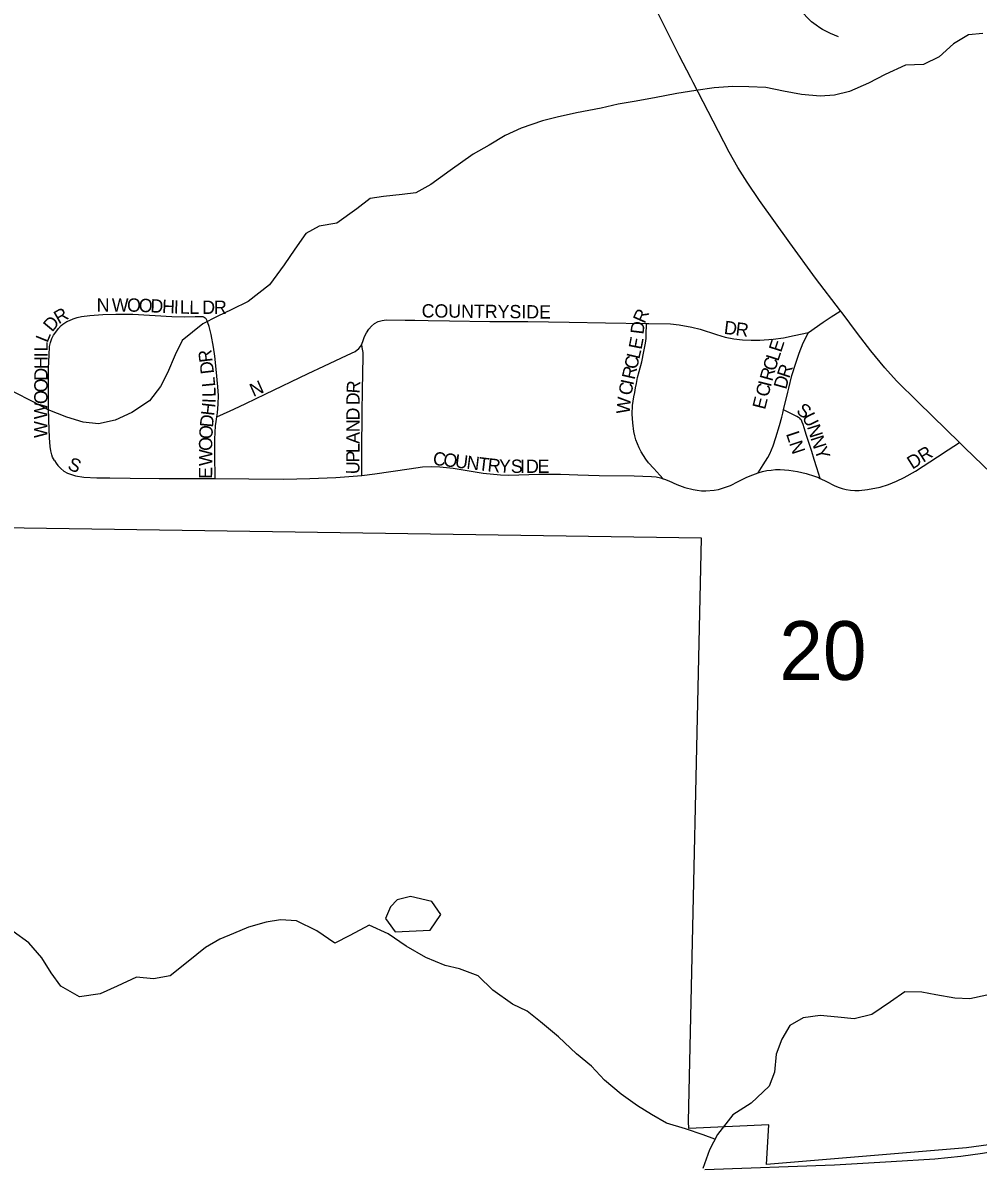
# Model space of a CAD drawing. Extents: x 1874609 to 2204689, y 815661 to 1281160.
# Drawn here: x 2019030 to 2022626, y 1036022 to 1040325 of the extents above; entities that cross this region are included whole.
import ezdxf

# ---------------------------------------------------------------- set-up
doc = ezdxf.new("R2010")
doc.units = 0
for name, color, linetype in [('GM_X_City_Street', 7, 'Continuous'), ('GM_X_City_Street_Text', 7, 'Continuous'), ('GM_X_Corporation', 7, 'Continuous'), ('GM_X_Minor_Lake', 7, 'Continuous'), ('GM_X_Minor_River', 7, 'Continuous'), ('GM_X_Section_Text', 7, 'Continuous'), ('GM_X_State_Route', 7, 'Continuous'), ('GM_X_US_Route', 7, 'Continuous')]:
    doc.layers.add(name, color=color, linetype=linetype)

msp = doc.modelspace()

# ---------------------------------------------------------------- linework, layer by layer
at = {"layer": 'GM_X_City_Street'}
for points in [[(2022100.7, 1040271.8), (2022070.4, 1040284.8), (2022040.4, 1040300.3), (2022029.6, 1040306.4), (2022015.7, 1040315.6), (2021999.1, 1040329), (2021986.8, 1040340.5), (2021942.9, 1040387)], [(2019187.8, 1039195.9), (2019195.4, 1039200.3), (2019205.1, 1039204.9), (2019219.6, 1039211.2), (2019234.7, 1039215.9), (2019250.4, 1039219.3), (2019282.2, 1039223.9), (2019330.7, 1039227.7), (2019379.5, 1039229.1), (2019444.4, 1039228.3), (2019590.5, 1039219.3), (2019639.6, 1039218.4), (2019678, 1039219.3), (2019683.4, 1039219.4), (2019701.5, 1039219.5), (2019707.7, 1039219.1), (2019713, 1039217.5), (2019716.8, 1039214.5)], [(2021986.9, 1039159.8), (2022041.8, 1039198.2), (2022072.8, 1039218.6), (2022105.9, 1039239.5), (2022108.2, 1039241)], [(2019148.6, 1038677.7), (2019142, 1038690), (2019138.9, 1038699.2), (2019134.9, 1038714.7), (2019132.7, 1038730.8), (2019130.1, 1038763.5), (2019127.6, 1038829.3), (2019125.9, 1038878.5), (2019126.2, 1038911.2), (2019126.6, 1039024.9), (2019128.4, 1039074.4), (2019130.1, 1039106.7), (2019133.5, 1039122.3), (2019138.7, 1039136.8), (2019145.3, 1039148.9), (2019154.5, 1039161.2), (2019163.9, 1039174.5), (2019174.4, 1039185.7), (2019180.5, 1039190.9), (2019187.8, 1039195.9)], [(2019759.8, 1038842.3), (2019762.2, 1038857), (2019765.1, 1038889.9), (2019766.1, 1038922.8), (2019763.9, 1038955.6), (2019758.2, 1039021.6), (2019752.5, 1039071), (2019747.8, 1039103.7), (2019738.6, 1039152.2), (2019731.2, 1039182.2), (2019726.5, 1039195.9), (2019723.8, 1039203.2), (2019719.8, 1039210.3), (2019716.8, 1039214.5)], [(2020306, 1039115.5), (2020311.2, 1039129.3), (2020316.4, 1039144.3), (2020323.2, 1039158.5), (2020331.7, 1039171.7), (2020341.7, 1039183.6), (2020353.6, 1039193.3), (2020367.3, 1039200.3), (2020382, 1039204.4), (2020397.2, 1039206.8), (2020469, 1039205.9), (2020505.6, 1039205.9), (2020556.1, 1039205), (2020636.3, 1039203.3), (2020787.9, 1039201.5), (2020849.8, 1039200.6), (2020930.6, 1039200.7), (2021086.9, 1039198), (2021223.4, 1039195.8), (2021377.9, 1039193.9)], [(2021439.7, 1038609.2), (2021427.6, 1038622.8), (2021405, 1038648.1), (2021385.4, 1038669.5), (2021375.3, 1038682.5), (2021357.8, 1038710.4), (2021350.2, 1038725), (2021343.4, 1038740), (2021337.7, 1038755.5), (2021333.2, 1038771.2), (2021329.7, 1038787.2), (2021325.6, 1038819.4), (2021323.8, 1038852.3), (2021325.1, 1038885), (2021326.8, 1038901.4), (2021329.6, 1038917.5), (2021333.3, 1038933.2), (2021336.5, 1038951.8), (2021340, 1038967.5), (2021343.5, 1038990.1), (2021349.3, 1039013), (2021360.1, 1039049.4), (2021367.6, 1039088.3), (2021373.7, 1039118.9), (2021375.7, 1039137.4), (2021376.6, 1039160.1), (2021377.5, 1039182.7), (2021377.9, 1039193.9)], [(2021377.9, 1039193.9), (2021386.6, 1039193.8), (2021468.1, 1039191.5), (2021500.4, 1039188.4), (2021548.2, 1039180), (2021579.6, 1039172), (2021641.5, 1039151.4), (2021673.3, 1039142.3), (2021705.8, 1039135.9), (2021738.6, 1039131.8), (2021771.6, 1039130.1), (2021804.6, 1039130.5), (2021854, 1039134.2), (2021893.2, 1039139.3), (2021932.9, 1039147.6), (2021986.9, 1039159.8)], [(2021893.7, 1038868.1), (2021909.8, 1038934.8), (2021913.3, 1038950.6), (2021925, 1038997.7), (2021938.9, 1039044.4), (2021951.6, 1039081.8), (2021967.3, 1039120.1), (2021986.9, 1039159.8)], [(2019759.8, 1038842.3), (2019809.7, 1038864.4), (2019824.7, 1038871), (2019868.9, 1038892), (2019942.3, 1038927), (2020103.7, 1039005.6), (2020162.4, 1039032.6), (2020251.1, 1039073.9), (2020281.2, 1039088.1), (2020295.1, 1039099), (2020300.7, 1039106.8), (2020306, 1039115.5)], [(2020306, 1038621.9), (2020305.9, 1038635.9), (2020305.7, 1038712.6), (2020306.8, 1038860), (2020308.2, 1038942), (2020311.4, 1039069.1), (2020310.3, 1039084.8), (2020307.7, 1039103.1), (2020306, 1039115.5)], [(2019753.5, 1038610.1), (2019753.4, 1038624.6), (2019753.1, 1038685.7), (2019752.9, 1038758), (2019755.7, 1038807.7), (2019757, 1038824.2), (2019759.8, 1038842.3)], [(2021797.6, 1038631.3), (2021816.5, 1038661.3), (2021833.9, 1038688.9), (2021841.5, 1038703.3), (2021848.2, 1038718.2), (2021854.1, 1038733.3), (2021864.5, 1038763.9), (2021878.2, 1038810), (2021886.8, 1038840.6), (2021890.9, 1038856.2), (2021893.7, 1038868.1)], [(2022031.2, 1038610.4), (2022018.5, 1038650.7), (2022009, 1038681.1), (2021999.6, 1038711.5), (2021979.7, 1038771.8), (2021970.4, 1038801.1), (2021967, 1038813.6), (2021963.7, 1038822.6), (2021960.3, 1038829.3), (2021957.5, 1038833.1), (2021954.3, 1038836.5), (2021949.2, 1038840), (2021943.2, 1038843.2), (2021936.2, 1038846.9), (2021893.7, 1038868.1)], [(2022031.2, 1038610.4), (2022055.2, 1038598.5), (2022084, 1038583.5), (2022098.7, 1038577.4), (2022113.9, 1038572.5), (2022129.4, 1038568.9), (2022145.3, 1038566.5), (2022161.3, 1038565.2), (2022177.3, 1038565.2), (2022209.4, 1038568.1), (2022257.1, 1038577.9), (2022288.1, 1038587.3), (2022318.1, 1038599.4), (2022347.5, 1038613.5), (2022389.7, 1038637.9), (2022472.2, 1038691.5), (2022513.3, 1038718.4), (2022555.4, 1038745.9)], [(2019148.6, 1038677.7), (2019155, 1038668.3), (2019161.8, 1038659.3), (2019172.3, 1038647.8), (2019184.5, 1038637.9), (2019198, 1038630.1), (2019212.6, 1038624.6), (2019228, 1038620.6), (2019259.9, 1038615.6), (2019308.6, 1038612.3), (2019357.5, 1038611.9), (2019434.4, 1038610.7), (2019543.4, 1038609.8), (2019733.8, 1038610.3), (2019753.5, 1038610.1)], [(2019753.5, 1038610.1), (2019881.1, 1038608.5), (2020012.2, 1038607.9), (2020110.4, 1038610.1), (2020208.5, 1038614.1), (2020306, 1038621.9)], [(2020306, 1038621.9), (2020306.3, 1038621.9), (2020354.9, 1038627.7), (2020484.6, 1038646.9), (2020533.7, 1038653.4), (2020566.8, 1038655.1), (2020599.9, 1038654.2), (2020649.1, 1038649.1), (2020762.4, 1038630.2), (2020827.4, 1038623.8), (2020859.6, 1038622.6), (2020971.6, 1038626.4), (2021053.4, 1038625.7), (2021118.9, 1038623.5), (2021199.8, 1038621), (2021331, 1038620.1), (2021396.7, 1038617.8), (2021413.3, 1038616.1), (2021429.6, 1038612.3), (2021439.7, 1038609.2)], [(2021439.7, 1038609.2), (2021445.7, 1038607.4), (2021461.3, 1038601.4), (2021491.1, 1038587.8), (2021521.3, 1038576.4), (2021552.6, 1038568.6), (2021568.5, 1038565.8), (2021584.5, 1038564.1), (2021600.4, 1038563.8), (2021632.3, 1038566.4), (2021648.2, 1038569.2), (2021663.7, 1038573.1), (2021694, 1038583.9), (2021722.9, 1038598.2), (2021752, 1038613.5), (2021767.2, 1038620.4), (2021797.6, 1038631.3)], [(2021797.6, 1038631.3), (2021798.1, 1038631.5), (2021814.1, 1038636.2), (2021830.5, 1038639.6), (2021847, 1038641.9), (2021863.5, 1038643.4), (2021880.1, 1038643.7), (2021913.2, 1038641.1), (2021945.8, 1038635.9), (2021978.1, 1038628.7), (2022009.9, 1038619.1), (2022025.4, 1038613.2), (2022031.2, 1038610.4)]]:
    msp.add_lwpolyline(points, dxfattribs=at)
at = {"layer": 'GM_X_Corporation'}
msp.add_lwpolyline([(2022903.3, 1036135.3), (2022581.6, 1036091), (2021828.8, 1036028.7), (2021837.5, 1036177.4), (2021536.2, 1036163.5), (2021535.9, 1036190.6), (2021584.8, 1038385.1), (2016313.6, 1038462.7), (2016230.7, 1035712.7)], dxfattribs=at)
at = {"layer": 'GM_X_Minor_Lake'}
for points in [[(2020431.1, 1036904), (2020563.5, 1036909.5), (2020603.8, 1036969.6), (2020569.9, 1037017.9), (2020489.7, 1037036.2), (2020439.5, 1037024.3), (2020413.3, 1036998.4)], [(2020413.3, 1036998.4), (2020394.7, 1036953.9), (2020405, 1036940.2), (2020431.1, 1036904)]]:
    msp.add_lwpolyline(points, dxfattribs=at)
at = {"layer": 'GM_X_Minor_River'}
for points in [[(2022643.4, 1040285.3), (2022589.2, 1040279.5), (2022532.9, 1040245.6), (2022478.6, 1040197.6), (2022420.4, 1040167.7), (2022352.1, 1040165.9), (2022275.8, 1040130.1), (2022213.5, 1040098.2), (2022141.2, 1040066.3), (2022085, 1040052.5), (2022030.9, 1040048.7), (2021960.7, 1040054.9), (2021892.5, 1040067.2), (2021826.3, 1040081.5), (2021762.2, 1040083.7), (2021702, 1040085.9), (2021631.8, 1040080.2), (2021563.5, 1040070.4), (2021491.3, 1040058.6), (2021407, 1040042.8), (2021330.7, 1040029), (2021270.5, 1040019.2), (2021206.3, 1040003.4), (2021114, 1039985.7), (2021041.7, 1039969.8), (2020985.5, 1039956), (2020905.2, 1039928.2), (2020844.9, 1039900.3), (2020784.6, 1039864.4), (2020724.4, 1039830.5), (2020637.9, 1039768.6), (2020565.6, 1039716.7), (2020509.3, 1039684.8), (2020457.1, 1039678.9), (2020386.9, 1039671.2), (2020336.7, 1039663.3), (2020286.5, 1039625.3), (2020212.1, 1039571.4), (2020145.9, 1039559.6), (2020095.6, 1039531.7), (2020053.4, 1039473.7), (2020013.1, 1039413.6), (2019958.7, 1039339.5), (2019878.3, 1039275.6), (2019816, 1039245.7), (2019761.8, 1039219.8), (2019707.5, 1039191.9), (2019629.1, 1039130), (2019602.9, 1039075.9), (2019574.6, 1039007.8), (2019548.4, 1038955.7), (2019506.1, 1038901.7), (2019439.8, 1038857.8), (2019377.5, 1038829.9), (2019315.3, 1038816.1), (2019257.1, 1038822.3), (2019195, 1038840.6), (2019124.9, 1038868.9), (2019070.8, 1038897.2), (2018992.7, 1038937.6)], [(2021634.9, 1036122.9), (2021590.4, 1036139.5), (2021524.2, 1036161.8), (2021452.1, 1036184.1), (2021396, 1036216.4), (2021343.9, 1036248.7), (2021281.9, 1036293.1), (2021219.9, 1036345.4), (2021169.9, 1036397.8), (2021113.8, 1036444.1), (2021045.8, 1036508.6), (2020977.8, 1036565), (2020927.7, 1036605.3), (2020873.6, 1036631.6), (2020799.6, 1036684), (2020743.6, 1036738.4), (2020673.4, 1036764.7), (2020619.3, 1036776.9), (2020547.2, 1036807.3), (2020473.1, 1036849.7), (2020405, 1036896), (2020332.9, 1036928.4), (2020260.6, 1036890.5), (2020204.3, 1036860.6), (2020136.3, 1036907), (2020060.1, 1036945.4), (2020000, 1036949.6), (2019945.8, 1036939.8), (2019879.6, 1036922), (2019823.3, 1036898.1), (2019771.1, 1036876.2), (2019716.9, 1036844.3), (2019652.5, 1036792.3), (2019584.2, 1036738.4), (2019521.9, 1036726.6), (2019457.8, 1036732.8), (2019385.5, 1036698.9), (2019321.2, 1036671.1), (2019242.9, 1036659.3), (2019172.8, 1036699.7), (2019136.9, 1036750), (2019100.9, 1036806.3), (2019052.9, 1036862.6), (2018992.9, 1036905)], [(2022659, 1036665.5), (2022594.8, 1036651.7), (2022538.6, 1036653.9), (2022466.4, 1036666.2), (2022414.3, 1036676.4), (2022350.1, 1036678.6), (2022295.9, 1036640.7), (2022225.5, 1036592.8), (2022159.3, 1036576.9), (2022097.1, 1036583.2), (2022030.9, 1036589.4), (2021966.7, 1036579.6), (2021916.5, 1036551.7), (2021886.3, 1036499.6), (2021866, 1036443.5), (2021859.8, 1036375.3), (2021839.6, 1036323.2), (2021771.2, 1036259.2), (2021702.9, 1036215.3), (2021644.5, 1036141.3), (2021614.3, 1036083.2), (2021590, 1036013.1)]]:
    msp.add_lwpolyline(points, dxfattribs=at)
at = {"layer": 'GM_X_State_Route'}
for points in [[(2021544.1, 1040117.6), (2021500.9, 1040202.2), (2021404.6, 1040392.3), (2021341, 1040525.2), (2021284.8, 1040643.4), (2021206, 1040805.3), (2021163.3, 1040893.8), (2021140.4, 1040942.4), (2021086.4, 1041057), (2021033.2, 1041177.2), (2021008.2, 1041239.6), (2021006.3, 1041244.3), (2021002.6, 1041253.5), (2020951.8, 1041392.2), (2020944.9, 1041409.6)], [(2022741, 1038565.7), (2022576.2, 1038725.9), (2022555.4, 1038745.9), (2022505.2, 1038794), (2022399.5, 1038897), (2022318.5, 1038978.2), (2022274, 1039026.6), (2022221.7, 1039089.9), (2022172.1, 1039155.3), (2022113.5, 1039234.1), (2022108.2, 1039241), (2022013.8, 1039364.2), (2021917.5, 1039497.2), (2021802.3, 1039656.9), (2021755.9, 1039724.8), (2021721.1, 1039780.6), (2021688.8, 1039837.9), (2021628.4, 1039954.4), (2021553.1, 1040100), (2021544.1, 1040117.6)]]:
    msp.add_lwpolyline(points, dxfattribs=at)
at = {"layer": 'GM_X_US_Route'}
msp.add_lwpolyline([(2021596.4, 1036009.9), (2022085.5, 1036027.1), (2022298.6, 1036039.1), (2022462.4, 1036050), (2022560.6, 1036059.6), (2022642, 1036070.7), (2022771.6, 1036092.6), (2022916.7, 1036120.8), (2023012.9, 1036142.7), (2023124.1, 1036172), (2023250.3, 1036208.5), (2023344.2, 1036238.6), (2023452.5, 1036277.3), (2023544.4, 1036313.1), (2023650.1, 1036358.5), (2023739.3, 1036400.4), (2023914.8, 1036490), (2024016.1, 1036544.4), (2024162.5, 1036631)], dxfattribs=at)

# ---------------------------------------------------------------- texts
at = {"layer": 'GM_X_City_Street_Text'}
for s, rotation, p in [('N', 359.9781, (2019307.6, 1039238.3)), ('W', 359.9607, (2019364.7, 1039238.3)), ('O', 358.7323, (2019421.6, 1039238.3)), ('O', 357.4639, (2019465.3, 1039237.3)), ('D', 357.4203, (2019509.3, 1039235.4)), ('H', 357.4203, (2019553.2, 1039233.4)), ('I', 357.4193, (2019597.2, 1039231.4)), ('L', 358.7265, (2019620.4, 1039230.4)), ('L', 359.9073, (2019656.7, 1039229.6)), ('D', 359.9929, (2019705.2, 1039229.5)), ('R', 359.9941, (2019749.2, 1039229.5)), ('COUNTRYSIDE', 359.4695, (2020530.9, 1039216.3)), ('R', 29.6726, (2019164.8, 1039189.7)), ('R', 66.6738, (2021370.4, 1039190.7)), ('D', 50.2, (2019140.2, 1039158.9)), ('D', 82.8994, (2021365.9, 1039150.7)), ('D', 352.9211, (2021667.1, 1039154.7)), ('R', 352.9186, (2021710.8, 1039149.2)), ('L', 67.9855, (2019122.5, 1039118.4)), ('E', 78.9401, (2021358.6, 1039093.2)), ('E', 72.0877, (2021884, 1039082.2)), ('L', 89.7825, (2019123.4, 1039088.1)), ('R', 96.7341, (2019744.7, 1039049.7)), ('L', 76.7657, (2021350.1, 1039056.9)), ('H', 89.7814, (2019123.1, 1039022.1)), ('I', 89.7738, (2019123.3, 1039066.1)), ('D', 96.7088, (2019749.8, 1039006)), ('C', 77.0655, (2021341.2, 1039018.4)), ('C', 72.0795, (2021861, 1039011)), ('L', 72.0575, (2021873.2, 1039048.7)), ('D', 89.7903, (2019123, 1038978.1)), ('R', 77.0655, (2021332.4, 1038979.8)), ('R', 74.2081, (2021850.4, 1038973.4)), ('R', 71.7187, (2021914.5, 1038984.7)), ('O', 89.7787, (2019122.8, 1038934.1)), ('L', 95.5327, (2019754.7, 1038956.7)), ('N', 23.9738, (2019897.7, 1038916.3)), ('R', 86.1358, (2020297.6, 1038928.8)), ('C', 78.8806, (2021320, 1038919.9)), ('I', 77.3953, (2021327.6, 1038958.4)), ('C', 75.8695, (2021835.4, 1038914)), ('I', 75.8683, (2021845.1, 1038952.4)), ('D', 74.5589, (2021903, 1038943)), ('O', 89.7814, (2019122.6, 1038890.1)), ('L', 90.9497, (2019755.6, 1038917.1)), ('D', 89.8578, (2020297.5, 1038885.7)), ('W', 84.7645, (2021313.4, 1038851.2)), ('E', 75.871, (2021823.6, 1038867.1)), ('W', 89.7982, (2019122.4, 1038832.9)), ('H', 83.4281, (2019749.7, 1038844.3)), ('I', 88.691, (2019755.1, 1038893)), ('S', 321.9333, (2021937.8, 1038859.5)), ('D', 84.4395, (2019745.4, 1038800.7)), ('D', 89.8687, (2020297.4, 1038828.5)), ('U', 296.4087, (2021961.9, 1038842.3)), ('W', 89.7814, (2019122.1, 1038762.5)), ('O', 86.6977, (2019743, 1038757.3)), ('N', 89.847, (2020297.3, 1038784.5)), ('LN', 288.435, (2021902.2, 1038778.2)), ('N', 287.5157, (2021980.7, 1038804.8)), ('O', 89.7814, (2019742.8, 1038714.1)), ('A', 89.8688, (2020297.2, 1038740.5)), ('N', 287.5796, (2021993.9, 1038762.8)), ('W', 89.8487, (2019742.7, 1038656.9)), ('P', 89.8634, (2020297, 1038670.1)), ('L', 89.8634, (2020297.1, 1038705.3)), ('C', 353.1582, (2020571.5, 1038661.9)), ('O', 353.1433, (2020610.8, 1038657.2)), ('Y', 290.5947, (2022008.2, 1038718.2)), ('DR', 32.0066, (2022378.1, 1038642.9)), ('S', 337.7774, (2019195.2, 1038646)), ('U', 89.8688, (2020296.9, 1038626.1)), ('U', 353.1755, (2020654.5, 1038651.9)), ('N', 353.1433, (2020698.2, 1038646.7)), ('T', 353.1667, (2020741.9, 1038641.4)), ('R', 353.6918, (2020777.3, 1038637.2)), ('Y', 358.2701, (2020821.1, 1038632.5)), ('S', 359.9707, (2020866.7, 1038631.2)), ('I', 359.985, (2020901.9, 1038631.1)), ('D', 359.9929, (2020923.9, 1038631.1)), ('E', 359.9956, (2020967.9, 1038631.1)), ('E', 89.8634, (2019742.5, 1038608.5))]:
    msp.add_text(s, height=50, rotation=rotation, dxfattribs=at).set_placement(p)
at = {"layer": 'GM_X_Section_Text'}
msp.add_text('20', height=221, rotation=0, dxfattribs=at).set_placement((2021877.1, 1037852))

doc.saveas('drawing.dxf')
